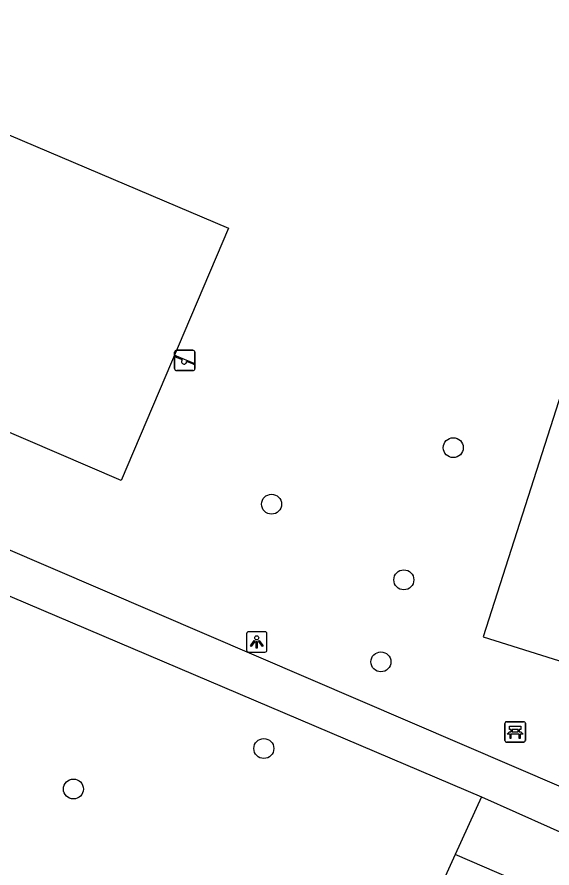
# Model space of a CAD drawing. Extents: x 162812 to 163818, y 381639 to 382470.
# Drawn here: x 163679.33 to 163705.53, y 381954.99 to 381996.69 of the extents above; entities that cross this region are included whole.
import ezdxf

# ---------------------------------------------------------------- set-up
doc = ezdxf.new("R2010")
doc.units = 0
for name, color, linetype in [('IMGEO_Bank', 7, 'Continuous'), ('IMGEO_Boom', 7, 'Continuous'), ('IMGEO_Groenvoorziening', 7, 'Continuous'), ('IMGEO_Lichtpunt', 7, 'Continuous'), ('IMGEO_Speelvoorziening', 7, 'Continuous'), ('IMGEO_Voetpad_gesloten', 7, 'Continuous')]:
    doc.layers.add(name, color=color, linetype=linetype)

msp = doc.modelspace()

# ---------------------------------------------------------------- linework, layer by layer
at = {"layer": 'IMGEO_Bank'}
for p, q in [((163703.221, 381961.23), (163703.221, 381962.071)), ((163703.221, 381962.071), (163703.221, 381961.23)), ((163703.296, 381962.155), (163704.137, 381962.155)), ((163704.137, 381962.155), (163703.296, 381962.155)), ((163704.221, 381962.08), (163704.221, 381961.239)), ((163704.221, 381961.239), (163704.221, 381962.08)), ((163703.918, 381961.553), (163703.525, 381961.553)), ((163703.53, 381961.661), (163703.53, 381961.767)), ((163703.574, 381961.767), (163703.574, 381961.661)), ((163703.862, 381961.773), (163703.58, 381961.773)), ((163703.58, 381961.655), (163703.862, 381961.655)), ((163703.868, 381961.661), (163703.868, 381961.767)), ((163703.912, 381961.767), (163703.912, 381961.661)), ((163704.146, 381961.155), (163703.305, 381961.155)), ((163703.305, 381961.155), (163704.146, 381961.155))]:
    msp.add_line(p, q, dxfattribs=at)
for points in [[(163703.524, 381961.773), (163703.438, 381961.773), (163703.438, 381961.934), (163704.001, 381961.934), (163704.001, 381961.773), (163703.918, 381961.773)], [(163703.468, 381961.553), (163703.326, 381961.553), (163703.438, 381961.655), (163703.524, 381961.655)], [(163703.518, 381961.546), (163703.518, 381961.339), (163703.475, 381961.339), (163703.475, 381961.546)], [(163703.918, 381961.655), (163704.001, 381961.655), (163704.113, 381961.553), (163703.974, 381961.553)], [(163703.968, 381961.546), (163703.968, 381961.339), (163703.924, 381961.339), (163703.924, 381961.546)]]:
    msp.add_lwpolyline(points, dxfattribs=at)
for centre, radius, start, end in [((163703.299, 381962.077), 0.0779, 92.4484, 184.2845), ((163703.299, 381962.077), 0.0779, 92.4484, 184.2845), ((163704.143, 381962.077), 0.0779, 2.4484, 94.2845), ((163704.143, 381962.077), 0.0779, 2.4484, 94.2845), ((163703.468, 381961.546), 0.00671, 2.8957, 87.1043), ((163703.525, 381961.546), 0.00671, 92.8957, 177.1043), ((163703.523, 381961.766), 0.00671, 2.8957, 87.1043), ((163703.523, 381961.662), 0.00671, 272.8957, 357.1043), ((163703.58, 381961.766), 0.00671, 92.8957, 177.1043), ((163703.58, 381961.662), 0.00671, 182.8957, 267.1043), ((163703.862, 381961.766), 0.00671, 2.8957, 87.1043), ((163703.862, 381961.662), 0.00671, 272.8957, 357.1043), ((163703.919, 381961.766), 0.00671, 92.8957, 177.1043), ((163703.919, 381961.662), 0.00671, 182.8957, 267.1043), ((163703.917, 381961.546), 0.00671, 2.8957, 87.1043), ((163703.974, 381961.546), 0.00671, 92.8957, 177.1043), ((163703.299, 381961.233), 0.0779, 182.4484, 274.2845), ((163703.299, 381961.233), 0.0779, 182.4484, 274.2845), ((163704.143, 381961.233), 0.0779, 272.4484, 4.2845), ((163704.143, 381961.233), 0.0779, 272.4484, 4.2845)]:
    msp.add_arc(centre, radius, start, end, dxfattribs=at)
at = {"layer": 'IMGEO_Boom'}
for centre in [(163700.692, 381975.585), (163691.794, 381972.815), (163698.271, 381969.108), (163697.149, 381965.088), (163691.414, 381960.842), (163682.091, 381958.858)]:
    msp.add_circle(centre, 0.489, dxfattribs=at)
at = {"layer": 'IMGEO_Groenvoorziening'}
for points in [[(163719.969, 381994.086), (163711.886, 381996.688), (163702.151, 381966.312), (163712.181, 381963.168), (163716.351, 381976.252), (163714.5, 381976.997), (163719.969, 381994.086)], [(163684.436, 381973.969), (163661.067, 381984.015), (163666.31, 381996.275), (163689.69, 381986.342), (163684.436, 381973.969)], [(163702.07, 381958.48), (163700.779, 381955.649)], [(163700.779, 381955.649), (163680.262, 381910.409)], [(163703.536, 381954.464), (163700.779, 381955.649)]]:
    msp.add_lwpolyline(points, dxfattribs=at)
at = {"layer": 'IMGEO_Lichtpunt'}
for p, q in [((163690.57, 381966.469), (163690.57, 381965.662)), ((163690.57, 381966.469), (163690.57, 381965.662)), ((163691.472, 381966.564), (163690.664, 381966.564)), ((163691.472, 381966.564), (163690.664, 381966.564)), ((163691.566, 381965.662), (163691.566, 381966.469)), ((163691.566, 381965.662), (163691.566, 381966.469)), ((163690.664, 381965.568), (163691.472, 381965.568)), ((163690.664, 381965.568), (163691.472, 381965.568))]:
    msp.add_line(p, q, dxfattribs=at)
for points in [[(163690.944, 381966.133), (163690.983, 381966.105), (163690.795, 381965.843), (163690.757, 381965.87), (163690.944, 381966.133)], [(163691.046, 381966.085), (163691.093, 381966.085), (163691.093, 381965.763), (163691.046, 381965.763), (163691.046, 381966.085)], [(163691.156, 381966.105), (163691.194, 381966.132), (163691.381, 381965.87), (163691.342, 381965.842), (163691.156, 381966.105)]]:
    msp.add_lwpolyline(points, dxfattribs=at)
msp.add_circle((163691.069, 381966.267), 0.0994, dxfattribs=at)
for centre, start, end in [((163690.664, 381966.469), 90, 180), ((163690.664, 381966.469), 90, 180), ((163691.472, 381966.469), 0, 90), ((163691.472, 381966.469), 0, 90), ((163690.664, 381965.662), 180, 270), ((163690.664, 381965.662), 180, 270), ((163691.472, 381965.662), 270, 0), ((163691.472, 381965.662), 270, 360)]:
    msp.add_arc(centre, 0.0946, start, end, dxfattribs=at)
at = {"layer": 'IMGEO_Speelvoorziening'}
for p, q in [((163687.047, 381979.46), (163687.047, 381980.26)), ((163687.047, 381980.26), (163687.047, 381979.46)), ((163687.147, 381980.36), (163687.937, 381980.36)), ((163687.937, 381980.36), (163687.147, 381980.36)), ((163688.037, 381980.26), (163688.037, 381979.46)), ((163688.037, 381979.46), (163688.037, 381980.26)), ((163687.43, 381979.888), (163687.091, 381980.025)), ((163687.116, 381980.085), (163687.992, 381979.732)), ((163687.968, 381979.672), (163687.628, 381979.809)), ((163687.937, 381979.36), (163687.147, 381979.36)), ((163687.147, 381979.36), (163687.937, 381979.36))]:
    msp.add_line(p, q, dxfattribs=at)
for centre, radius, start, end in [((163687.147, 381980.26), 0.1, 90, 180), ((163687.147, 381980.26), 0.1, 90, 180), ((163687.937, 381980.26), 0.1, 0, 90), ((163687.937, 381980.26), 0.1, 360, 90), ((163687.104, 381980.055), 0.0327, 68.078, 248.078), ((163687.509, 381979.798), 0.12, 130.9928, 5.1632), ((163687.98, 381979.702), 0.0327, 248.078, 68.078), ((163687.147, 381979.46), 0.1, 180, 270), ((163687.147, 381979.46), 0.1, 180, 270), ((163687.937, 381979.46), 0.1, 270, 0), ((163687.937, 381979.46), 0.1, 270, 0)]:
    msp.add_arc(centre, radius, start, end, dxfattribs=at)
at = {"layer": 'IMGEO_Voetpad_gesloten'}
for points in [[(163655.943, 381980.464), (163706.097, 381958.919)], [(163667.907, 381973.014), (163702.07, 381958.48)], [(163702.07, 381958.48), (163713.839, 381953.211)]]:
    msp.add_lwpolyline(points, dxfattribs=at)

doc.saveas('drawing.dxf')
